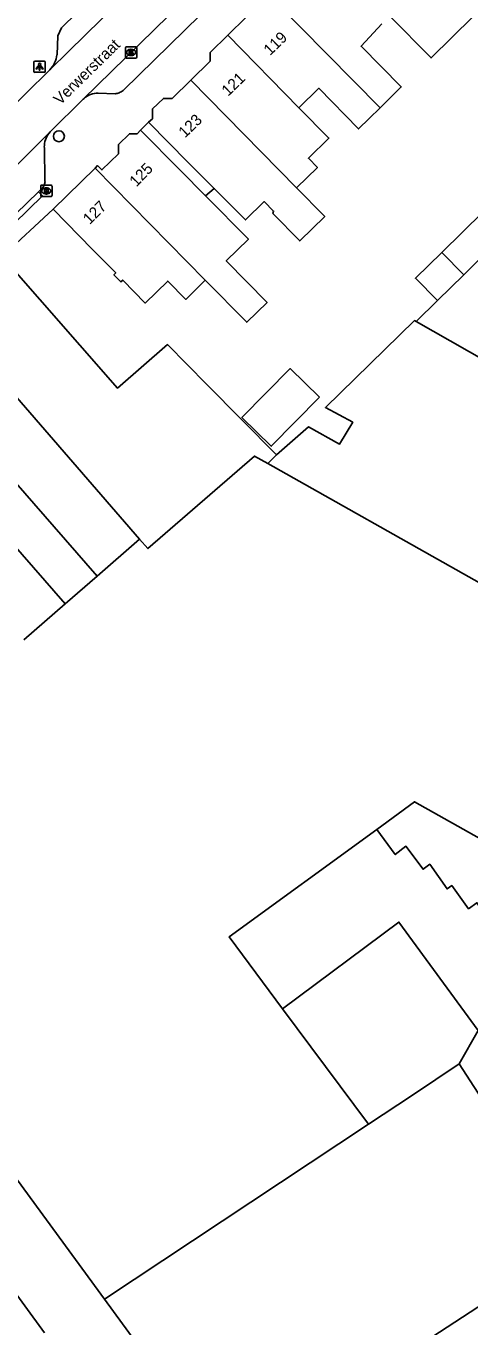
# Model space of a CAD drawing. Extents: x 160861 to 161308, y 384024 to 384878.
# Drawn here: x 161043.8 to 161083.3, y 384529.6 to 384645.2 of the extents above; entities that cross this region are included whole.
import ezdxf

# ---------------------------------------------------------------- set-up
doc = ezdxf.new("R2010")
doc.units = 0
for name, color, linetype in [('IMGEO_Boom', 7, 'Continuous'), ('IMGEO_Brandkraan', 7, 'Continuous'), ('IMGEO_Erf', 7, 'Continuous'), ('IMGEO_Kolk', 7, 'Continuous'), ('IMGEO_Lichtpunt', 7, 'Continuous'), ('IMGEO_Openbare_ruimte_label', 7, 'Continuous'), ('IMGEO_Pand', 7, 'Continuous'), ('IMGEO_Pand_nummerreeks', 7, 'Continuous'), ('IMGEO_Pand_overbouw', 7, 'Continuous'), ('IMGEO_Parkeervlak_open', 7, 'Continuous'), ('IMGEO_Rijbaan_lokaal_gesloten', 7, 'Continuous'), ('IMGEO_Rijbaan_lokaal_open', 7, 'Continuous'), ('IMGEO_Voetpad_open', 7, 'Continuous')]:
    doc.layers.add(name, color=color, linetype=linetype)

msp = doc.modelspace()

# ---------------------------------------------------------------- linework, layer by layer
at = {"layer": 'IMGEO_Boom'}
msp.add_circle((161046.74, 384635.44), 0.489, dxfattribs=at)
at = {"layer": 'IMGEO_Brandkraan'}
for p, q in [((161045.13, 384630.16), (161045.13, 384631.01)), ((161045.2, 384631.08), (161046.05, 384631.08)), ((161045.61, 384630.86), (161045.64, 384630.86)), ((161045.64, 384630.3), (161045.61, 384630.3)), ((161046.13, 384631.01), (161046.13, 384630.16)), ((161046.05, 384630.08), (161045.2, 384630.08))]:
    msp.add_line(p, q, dxfattribs=at)
for points in [[(161045.13, 384630.16), (161045.13, 384631.01)], [(161045.2, 384631.08), (161046.05, 384631.08)], [(161045.47, 384630.78), (161045.47, 384630.38), (161045.69, 384630.38)], [(161045.71, 384630.78), (161045.47, 384630.78)], [(161045.65, 384630.7), (161045.6, 384630.7), (161045.6, 384630.62)], [(161045.6, 384630.62), (161045.65, 384630.62)], [(161045.66, 384630.55), (161045.6, 384630.55), (161045.6, 384630.47)], [(161045.6, 384630.47), (161045.66, 384630.47)], [(161046.13, 384631.01), (161046.13, 384630.16)], [(161046.05, 384630.08), (161045.2, 384630.08)]]:
    msp.add_lwpolyline(points, dxfattribs=at)
for centre, radius, start, end in [((161045.2, 384631.01), 0.0765, 91.552, 178.448), ((161045.2, 384631.01), 0.0765, 91.552, 178.448), ((161045.65, 384630.66), 0.0379, 267.8285, 90.9355), ((161045.66, 384630.51), 0.0404, 269.8759, 90.5077), ((161045.69, 384630.63), 0.251, 268.6676, 293.5347), ((161045.71, 384630.64), 0.145, 59.4692, 91.5367), ((161045.73, 384630.68), 0.0922, 285.5137, 58.1501), ((161045.74, 384630.49), 0.105, 301.3115, 78.989), ((161046.05, 384631.01), 0.0765, 1.552, 88.448), ((161046.05, 384631.01), 0.0765, 1.552, 88.448), ((161045.2, 384630.16), 0.0765, 181.552, 268.448), ((161045.2, 384630.16), 0.0765, 181.552, 268.448), ((161046.05, 384630.16), 0.0765, 271.552, 358.448), ((161046.05, 384630.16), 0.0765, 271.552, 358.448)]:
    msp.add_arc(centre, radius, start, end, dxfattribs=at)
for centre, major_axis, ratio, start_param, end_param in [((161045.61, 384630.58), (-0.387, 0.002), 0.722429, 4.712389, 7.853982), ((161045.64, 384630.58), (-0.39, 0.002), 0.717154, 1.570796, 4.712389)]:
    msp.add_ellipse(centre, major_axis=major_axis, ratio=ratio, start_param=start_param, end_param=end_param, dxfattribs=at)
at = {"layer": 'IMGEO_Erf'}
msp.add_lwpolyline([(161060.54, 384630.8), (161059.76, 384630.15)], dxfattribs=at)
at = {"layer": 'IMGEO_Kolk'}
for p, q in [((161052.66, 384642.47), (161052.66, 384643.33)), ((161052.73, 384643.4), (161053.58, 384643.4)), ((161053.14, 384643.18), (161053.17, 384643.18)), ((161053.66, 384643.33), (161053.66, 384642.47)), ((161053.58, 384642.4), (161052.73, 384642.4)), ((161053.17, 384642.62), (161053.14, 384642.62))]:
    msp.add_line(p, q, dxfattribs=at)
for points in [[(161052.66, 384642.47), (161052.66, 384643.33)], [(161052.73, 384643.4), (161053.58, 384643.4)], [(161052.98, 384643.1), (161053.1, 384643.1), (161053.1, 384642.95), (161053.23, 384643.1), (161053.39, 384643.1), (161053.25, 384642.95), (161053.4, 384642.7), (161053.25, 384642.7), (161053.16, 384642.86), (161053.1, 384642.8), (161053.1, 384642.7), (161052.98, 384642.7), (161052.98, 384643.1)], [(161053.66, 384643.33), (161053.66, 384642.47)], [(161053.58, 384642.4), (161052.73, 384642.4)]]:
    msp.add_lwpolyline(points, dxfattribs=at)
for centre, start, end in [((161052.73, 384643.32), 91.552, 178.448), ((161052.73, 384643.32), 91.552, 178.448), ((161053.58, 384643.32), 1.552, 88.448), ((161053.58, 384643.32), 1.552, 88.448), ((161052.73, 384642.47), 181.552, 268.448), ((161052.73, 384642.47), 181.552, 268.448), ((161053.58, 384642.47), 271.552, 358.448), ((161053.58, 384642.47), 271.552, 358.448)]:
    msp.add_arc(centre, 0.0765, start, end, dxfattribs=at)
for centre, major_axis, ratio, start_param, end_param in [((161053.14, 384642.9), (-0.387, 0.002), 0.722429, 4.712389, 7.853982), ((161053.17, 384642.9), (-0.39, 0.002), 0.717154, 1.570796, 4.712389)]:
    msp.add_ellipse(centre, major_axis=major_axis, ratio=ratio, start_param=start_param, end_param=end_param, dxfattribs=at)
at = {"layer": 'IMGEO_Lichtpunt'}
for p, q in [((161044.53, 384642.03), (161044.53, 384641.22)), ((161044.53, 384642.03), (161044.53, 384641.22)), ((161045.43, 384642.12), (161044.62, 384642.12)), ((161045.43, 384642.12), (161044.62, 384642.12)), ((161045.52, 384641.22), (161045.52, 384642.03)), ((161045.52, 384641.22), (161045.52, 384642.03)), ((161044.62, 384641.13), (161045.43, 384641.13)), ((161044.62, 384641.13), (161045.43, 384641.13))]:
    msp.add_line(p, q, dxfattribs=at)
for points in [[(161044.9, 384641.69), (161044.94, 384641.66), (161044.75, 384641.4), (161044.71, 384641.43), (161044.9, 384641.69)], [(161045, 384641.64), (161045.05, 384641.64), (161045.05, 384641.32), (161045, 384641.32), (161045, 384641.64)], [(161045.11, 384641.66), (161045.15, 384641.69), (161045.34, 384641.43), (161045.3, 384641.4), (161045.11, 384641.66)]]:
    msp.add_lwpolyline(points, dxfattribs=at)
msp.add_circle((161045.03, 384641.83), 0.0994, dxfattribs=at)
for centre, start, end in [((161044.62, 384642.03), 90, 180), ((161044.62, 384642.03), 90, 180), ((161045.43, 384642.03), 0, 90), ((161045.43, 384642.03), 0, 90), ((161044.62, 384641.22), 180, 270), ((161044.62, 384641.22), 180, 270), ((161045.43, 384641.22), 270, 0), ((161045.43, 384641.22), 270, 360)]:
    msp.add_arc(centre, 0.0946, start, end, dxfattribs=at)
at = {"layer": 'IMGEO_Pand'}
for points in [[(161065.85, 384647.58), (161064.27, 384646.02), (161063.38, 384646.03), (161061.74, 384644.42)], [(161075.28, 384637.98), (161065.85, 384647.58)], [(161075.44, 384645.43), (161073.6, 384643.45), (161077.16, 384639.83), (161075.28, 384637.98)], [(161083.53, 384646.06), (161079.82, 384642.41), (161076.12, 384646.15)], [(161061.74, 384644.42), (161060.19, 384642.9), (161060.18, 384642.11), (161058.46, 384640.42)], [(161061.74, 384644.42), (161068.07, 384637.98)], [(161058.46, 384640.42), (161056.81, 384638.81), (161056.03, 384638.81), (161055.06, 384637.87), (161055.06, 384637), (161054.71, 384636.68)], [(161067.86, 384630.85), (161058.46, 384640.42)], [(161075.28, 384637.98), (161074.3, 384637.02), (161073.37, 384636.1), (161069.83, 384639.71), (161068.07, 384637.98)], [(161068.07, 384637.98), (161070.73, 384635.28), (161068.91, 384633.49), (161069.72, 384632.67), (161067.86, 384630.85)], [(161054.71, 384636.68), (161058.24, 384633.12), (161060.54, 384630.8)], [(161053.99, 384635.97), (161053.69, 384635.65), (161053.01, 384635.66), (161052.05, 384634.72), (161052.05, 384633.89), (161050.57, 384632.44), (161050.18, 384632.83), (161049.96, 384632.61)], [(161059.76, 384630.15), (161057.51, 384632.42), (161053.99, 384635.97)], [(161049.96, 384632.61), (161046.23, 384628.95)], [(161049.96, 384632.61), (161059.75, 384622.65)], [(161067.86, 384630.85), (161070.32, 384628.35), (161070.36, 384628.31), (161068.15, 384626.13), (161065.76, 384628.57), (161065.82, 384628.78), (161064.98, 384629.63), (161063.32, 384628), (161060.54, 384630.8)], [(161059.76, 384630.15), (161063.58, 384626.3), (161061.61, 384624.36), (161065.24, 384620.66), (161063.44, 384618.89), (161059.75, 384622.65)], [(161059.75, 384622.65), (161058.01, 384620.93), (161056.41, 384622.56), (161054.42, 384620.6), (161052.42, 384622.64), (161052.26, 384622.48), (161051.63, 384623.12), (161051.79, 384623.28), (161049.73, 384625.38), (161046.23, 384628.95)], [(161086.38, 384626.73), (161084.43, 384628.72), (161080.76, 384625.1)], [(161082.71, 384623.12), (161086.08, 384626.43), (161086.38, 384626.73)], [(161041.7, 384624.73), (161051.95, 384613.03), (161056.38, 384616.91), (161059.89, 384613.35), (161066.07, 384607.09)], [(161080.76, 384625.1), (161078.42, 384622.81), (161080.37, 384620.82)], [(161082.71, 384623.12), (161080.76, 384625.1)], [(161080.37, 384620.82), (161082.71, 384623.12)], [(161036.25, 384619.97), (161039.53, 384616.19), (161053.91, 384599.6)], [(161080.37, 384620.82), (161078.48, 384618.97)], [(161066.07, 384607.09), (161068.92, 384609.58), (161071.69, 384608.06), (161072.86, 384610), (161070.42, 384611.32), (161078.35, 384619.04), (161078.48, 384618.97)], [(161078.48, 384618.97), (161105, 384603.86), (161109.33, 384601.36)], [(161069.91, 384612.22), (161065.61, 384607.86), (161063.01, 384610.43), (161067.3, 384614.78), (161069.91, 384612.22)], [(161053.91, 384599.6), (161054.65, 384598.77), (161064.12, 384606.99), (161065.3, 384606.33)], [(161066.07, 384607.09), (161065.3, 384606.33)], [(161065.3, 384606.33), (161101.02, 384586.17)], [(161050.14, 384596.32), (161053.91, 384599.6)], [(161050.14, 384596.32), (161047.3, 384593.84)], [(161047.3, 384593.84), (161043.64, 384590.65)], [(161090.78, 384569.23), (161086.98, 384571.37), (161078.35, 384576.24), (161074.99, 384573.79)], [(161074.99, 384573.79), (161061.86, 384564.22), (161066.61, 384557.83)], [(161024.43, 384568.04), (161050.78, 384531.99)], [(161066.61, 384557.83), (161074.25, 384547.57)], [(161082.32, 384552.93), (161078.15, 384550.16), (161074.25, 384547.57)], [(161082.32, 384552.93), (161092.65, 384536.94)], [(161074.25, 384547.57), (161050.78, 384531.99)], [(161092.65, 384536.94), (161061.85, 384516.85)], [(161045.47, 384529), (161041.96, 384533.81)], [(161050.78, 384531.99), (161061.85, 384516.85)]]:
    msp.add_lwpolyline(points, dxfattribs=at)
at = {"layer": 'IMGEO_Pand_overbouw'}
msp.add_lwpolyline([(161054.71, 384636.68), (161053.99, 384635.97), (161057.51, 384632.42), (161059.76, 384630.15), (161060.54, 384630.8), (161058.24, 384633.12)], close=True, dxfattribs=at)
at = {"layer": 'IMGEO_Parkeervlak_open'}
msp.add_lwpolyline([(161083.99, 384555.9), (161082.32, 384552.93)], dxfattribs=at)
at = {"layer": 'IMGEO_Rijbaan_lokaal_gesloten'}
for points in [[(161094.18, 384688.66), (161093.85, 384688.36), (161047.62, 384643), (161045.94, 384641.35)], [(161048.91, 384638.74), (161096.98, 384685.77)], [(161045.94, 384641.35), (161041.62, 384637.07)], [(161045.97, 384635.82), (161048.91, 384638.74)], [(160980.31, 384577.71), (161000, 384594.86), (161038.41, 384628.28), (161045.97, 384635.82)]]:
    msp.add_lwpolyline(points, dxfattribs=at)
at = {"layer": 'IMGEO_Rijbaan_lokaal_open'}
for points in [[(161032.43, 384616.63), (161050.14, 384596.32)], [(161029.59, 384614.16), (161047.3, 384593.84)], [(161090.78, 384569.23), (161085.39, 384565.18), (161083.89, 384567.26), (161083.14, 384566.72), (161081.65, 384568.79), (161081.23, 384568.49), (161079.7, 384570.69), (161079.1, 384570.24), (161077.58, 384572.29), (161076.63, 384571.55), (161074.99, 384573.79)], [(161066.61, 384557.83), (161076.96, 384565.54), (161083.99, 384555.9)]]:
    msp.add_lwpolyline(points, dxfattribs=at)
at = {"layer": 'IMGEO_Voetpad_open'}
for points in [[(161046.58, 384642.69), (161046.65, 384644.36), (161046.96, 384645.07), (161062.1, 384659.93)], [(161048.91, 384638.74), (161048.99, 384638.81), (161049.12, 384638.92), (161049.26, 384639.01), (161049.41, 384639.09), (161049.56, 384639.15), (161049.72, 384639.21), (161049.89, 384639.24), (161050.05, 384639.27), (161050.22, 384639.27), (161051.74, 384639.22), (161051.84, 384639.23), (161051.93, 384639.24), (161052.02, 384639.27), (161052.11, 384639.3), (161052.2, 384639.35), (161052.29, 384639.4), (161052.36, 384639.46), (161052.44, 384639.52), (161052.47, 384639.55), (161067.49, 384654.27)], [(161054.71, 384636.68), (161053.99, 384635.97)], [(161044.93, 384630.5), (161045.21, 384630.77), (161045.27, 384630.83), (161045.32, 384630.89), (161045.37, 384630.96), (161045.41, 384631.03), (161045.44, 384631.1), (161045.47, 384631.18), (161045.49, 384631.26), (161045.5, 384631.34), (161045.51, 384631.42), (161045.5, 384631.48), (161045.45, 384634.43), (161045.44, 384634.48), (161045.45, 384634.64), (161045.46, 384634.81), (161045.5, 384634.97), (161045.54, 384635.13), (161045.6, 384635.28), (161045.68, 384635.43), (161045.76, 384635.57), (161045.86, 384635.7), (161045.97, 384635.82)], [(161039.84, 384625.56), (161040.18, 384625.2), (161045.28, 384630.14), (161044.93, 384630.5)], [(161044.93, 384630.5), (161039.84, 384625.56)], [(161046.23, 384628.95), (161041.7, 384624.73)]]:
    msp.add_lwpolyline(points, dxfattribs=at)
msp.add_arc((161044.27, 384642.97), 2.32, 315.9544, 353.1621, dxfattribs=at)

# ---------------------------------------------------------------- texts
at = {"layer": 'IMGEO_Openbare_ruimte_label'}
msp.add_text('Verwerstraat', height=1, rotation=44.4327, dxfattribs=at).set_placement((161046.85, 384638.17))
at = {"layer": 'IMGEO_Pand_nummerreeks'}
for s, rotation, p in [('119', 44.1006, (161065.51, 384642.57)), ('121', 44.0999, (161061.78, 384638.95)), ('123', 44.1006, (161057.95, 384635.24)), ('125', 45.8767, (161053.62, 384630.88)), ('127', 44.4729, (161049.47, 384627.53))]:
    msp.add_text(s, height=1, rotation=rotation, dxfattribs=at).set_placement(p)

doc.saveas('drawing.dxf')
